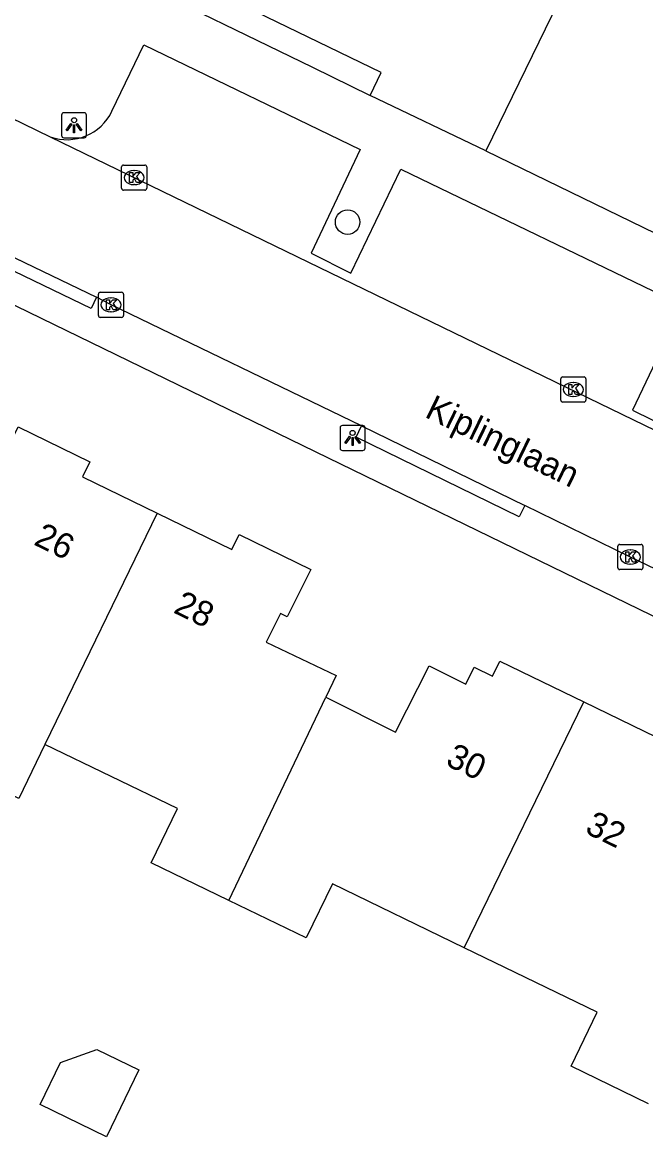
# Model space of a CAD drawing. Extents: x 160457 to 162082, y 388340 to 389736.
# Drawn here: x 161241 to 161265.88, y 388628.75 to 388673.18 of the extents above; entities that cross this region are included whole.
import ezdxf

# ---------------------------------------------------------------- set-up
doc = ezdxf.new("R2010")
doc.units = 0
for name, color, linetype in [('IMGEO_Boom', 7, 'Continuous'), ('IMGEO_Kolk', 7, 'Continuous'), ('IMGEO_Lichtpunt', 7, 'Continuous'), ('IMGEO_Muur', 7, 'Continuous'), ('IMGEO_Openbare_ruimte_label', 7, 'Continuous'), ('IMGEO_Pand', 7, 'Continuous'), ('IMGEO_Pand_nummerreeks', 7, 'Continuous'), ('IMGEO_Rijbaan_lokaal_open', 7, 'Continuous'), ('IMGEO_Voetpad_open', 7, 'Continuous')]:
    doc.layers.add(name, color=color, linetype=linetype)

msp = doc.modelspace()

# ---------------------------------------------------------------- linework, layer by layer
at = {"layer": 'IMGEO_Boom'}
msp.add_circle((161253.982, 388665.209), 0.489, dxfattribs=at)
at = {"layer": 'IMGEO_Kolk'}
for p, q in [((161244.965, 388666.557), (161244.965, 388667.409)), ((161245.04, 388667.483), (161245.892, 388667.483)), ((161245.453, 388667.263), (161245.478, 388667.263)), ((161245.966, 388667.409), (161245.966, 388666.557)), ((161245.476, 388666.703), (161245.451, 388666.703)), ((161245.892, 388666.483), (161245.04, 388666.483)), ((161244.039, 388661.485), (161244.039, 388662.337)), ((161244.114, 388662.411), (161244.966, 388662.411)), ((161245.04, 388662.337), (161245.04, 388661.485)), ((161244.527, 388662.191), (161244.552, 388662.191)), ((161244.966, 388661.411), (161244.114, 388661.411)), ((161244.55, 388661.631), (161244.525, 388661.631)), ((161262.487, 388658.109), (161262.487, 388658.961)), ((161262.562, 388659.035), (161263.414, 388659.035)), ((161262.975, 388658.815), (161263, 388658.815)), ((161263.488, 388658.961), (161263.488, 388658.109)), ((161262.998, 388658.255), (161262.973, 388658.255)), ((161263.414, 388658.035), (161262.562, 388658.035)), ((161264.763, 388651.433), (161264.763, 388652.285)), ((161264.838, 388652.359), (161265.69, 388652.359)), ((161265.251, 388652.139), (161265.276, 388652.139)), ((161265.764, 388652.285), (161265.764, 388651.433)), ((161265.274, 388651.579), (161265.249, 388651.579)), ((161265.69, 388651.359), (161264.838, 388651.359))]:
    msp.add_line(p, q, dxfattribs=at)
for points in [[(161244.965, 388666.557), (161244.965, 388667.409)], [(161245.04, 388667.483), (161245.892, 388667.483)], [(161245.286, 388667.183), (161245.409, 388667.183), (161245.409, 388667.032), (161245.539, 388667.183), (161245.703, 388667.183), (161245.557, 388667.032), (161245.71, 388666.783), (161245.558, 388666.783), (161245.473, 388666.947), (161245.409, 388666.88), (161245.409, 388666.783), (161245.286, 388666.783), (161245.286, 388667.183)], [(161245.966, 388667.409), (161245.966, 388666.557)], [(161245.892, 388666.483), (161245.04, 388666.483)], [(161244.039, 388661.485), (161244.039, 388662.337)], [(161244.114, 388662.411), (161244.966, 388662.411)], [(161245.04, 388662.337), (161245.04, 388661.485)], [(161244.36, 388662.111), (161244.483, 388662.111), (161244.483, 388661.96), (161244.613, 388662.111), (161244.777, 388662.111), (161244.631, 388661.96), (161244.784, 388661.711), (161244.632, 388661.711), (161244.547, 388661.875), (161244.483, 388661.808), (161244.483, 388661.711), (161244.36, 388661.711), (161244.36, 388662.111)], [(161244.966, 388661.411), (161244.114, 388661.411)], [(161262.487, 388658.109), (161262.487, 388658.961)], [(161262.562, 388659.035), (161263.414, 388659.035)], [(161262.808, 388658.735), (161262.931, 388658.735), (161262.931, 388658.584), (161263.061, 388658.735), (161263.225, 388658.735), (161263.079, 388658.584), (161263.232, 388658.335), (161263.08, 388658.335), (161262.995, 388658.499), (161262.931, 388658.432), (161262.931, 388658.335), (161262.808, 388658.335), (161262.808, 388658.735)], [(161263.488, 388658.961), (161263.488, 388658.109)], [(161263.414, 388658.035), (161262.562, 388658.035)], [(161264.763, 388651.433), (161264.763, 388652.285)], [(161264.838, 388652.359), (161265.69, 388652.359)], [(161265.084, 388652.059), (161265.207, 388652.059), (161265.207, 388651.908), (161265.337, 388652.059), (161265.501, 388652.059), (161265.355, 388651.908), (161265.508, 388651.659), (161265.356, 388651.659), (161265.271, 388651.823), (161265.207, 388651.756), (161265.207, 388651.659), (161265.084, 388651.659), (161265.084, 388652.059)], [(161265.764, 388652.285), (161265.764, 388651.433)], [(161265.69, 388651.359), (161264.838, 388651.359)]]:
    msp.add_lwpolyline(points, dxfattribs=at)
for centre, start, end in [((161245.042, 388667.407), 91.552, 178.448), ((161245.042, 388667.407), 91.552, 178.448), ((161245.89, 388667.407), 1.552, 88.448), ((161245.89, 388667.407), 1.552, 88.448), ((161245.042, 388666.559), 181.552, 268.448), ((161245.042, 388666.559), 181.552, 268.448), ((161245.89, 388666.559), 271.552, 358.448), ((161245.89, 388666.559), 271.552, 358.448), ((161244.116, 388662.335), 91.552, 178.448), ((161244.116, 388662.335), 91.552, 178.448), ((161244.964, 388662.335), 1.552, 88.448), ((161244.964, 388662.335), 1.552, 88.448), ((161244.116, 388661.487), 181.552, 268.448), ((161244.116, 388661.487), 181.552, 268.448), ((161244.964, 388661.487), 271.552, 358.448), ((161244.964, 388661.487), 271.552, 358.448), ((161262.564, 388658.959), 91.552, 178.448), ((161262.564, 388658.959), 91.552, 178.448), ((161263.412, 388658.959), 1.552, 88.448), ((161263.412, 388658.959), 1.552, 88.448), ((161262.564, 388658.111), 181.552, 268.448), ((161262.564, 388658.111), 181.552, 268.448), ((161263.412, 388658.111), 271.552, 358.448), ((161263.412, 388658.111), 271.552, 358.448), ((161264.84, 388652.283), 91.552, 178.448), ((161264.84, 388652.283), 91.552, 178.448), ((161265.688, 388652.283), 1.552, 88.448), ((161265.688, 388652.283), 1.552, 88.448), ((161264.84, 388651.435), 181.552, 268.448), ((161264.84, 388651.435), 181.552, 268.448), ((161265.688, 388651.435), 271.552, 358.448), ((161265.688, 388651.435), 271.552, 358.448)]:
    msp.add_arc(centre, 0.0765, start, end, dxfattribs=at)
for centre, major_axis, ratio, start_param, end_param in [((161245.452, 388666.983), (-0.387, 0.002), 0.722429, 4.712389, 7.853982), ((161245.477, 388666.983), (-0.39, 0.002), 0.717154, 1.570796, 4.712389), ((161244.526, 388661.911), (-0.387, 0.002), 0.722429, 4.712389, 7.853982), ((161244.551, 388661.911), (-0.39, 0.002), 0.717154, 1.570796, 4.712389), ((161262.974, 388658.535), (-0.387, 0.002), 0.722429, 4.712389, 7.853982), ((161262.999, 388658.535), (-0.39, 0.002), 0.717154, 1.570796, 4.712389), ((161265.25, 388651.859), (-0.387, 0.002), 0.722429, 4.712389, 7.853982), ((161265.275, 388651.859), (-0.39, 0.002), 0.717154, 1.570796, 4.712389)]:
    msp.add_ellipse(centre, major_axis=major_axis, ratio=ratio, start_param=start_param, end_param=end_param, dxfattribs=at)
at = {"layer": 'IMGEO_Lichtpunt'}
for p, q in [((161242.568, 388669.473), (161242.568, 388668.666)), ((161242.568, 388669.473), (161242.568, 388668.666)), ((161243.47, 388669.568), (161242.662, 388669.568)), ((161243.47, 388669.568), (161242.662, 388669.568)), ((161243.564, 388668.666), (161243.564, 388669.473)), ((161243.564, 388668.666), (161243.564, 388669.473)), ((161242.662, 388668.572), (161243.47, 388668.572)), ((161242.662, 388668.572), (161243.47, 388668.572)), ((161253.682, 388657.006), (161253.682, 388656.199)), ((161253.682, 388657.006), (161253.682, 388656.199)), ((161254.584, 388657.101), (161253.776, 388657.101)), ((161254.584, 388657.101), (161253.776, 388657.101)), ((161254.678, 388656.199), (161254.678, 388657.006)), ((161254.678, 388656.199), (161254.678, 388657.006)), ((161253.776, 388656.105), (161254.584, 388656.105)), ((161253.776, 388656.105), (161254.584, 388656.105))]:
    msp.add_line(p, q, dxfattribs=at)
for points in [[(161242.942, 388669.137), (161242.981, 388669.109), (161242.793, 388668.847), (161242.755, 388668.874), (161242.942, 388669.137)], [(161243.044, 388669.089), (161243.091, 388669.089), (161243.091, 388668.767), (161243.044, 388668.767), (161243.044, 388669.089)], [(161243.154, 388669.109), (161243.192, 388669.136), (161243.379, 388668.874), (161243.34, 388668.846), (161243.154, 388669.109)], [(161254.056, 388656.67), (161254.095, 388656.642), (161253.907, 388656.38), (161253.869, 388656.407), (161254.056, 388656.67)], [(161254.158, 388656.622), (161254.205, 388656.622), (161254.205, 388656.3), (161254.158, 388656.3), (161254.158, 388656.622)], [(161254.268, 388656.642), (161254.306, 388656.669), (161254.493, 388656.407), (161254.454, 388656.379), (161254.268, 388656.642)]]:
    msp.add_lwpolyline(points, dxfattribs=at)
for centre in [(161243.067, 388669.271), (161254.181, 388656.804)]:
    msp.add_circle(centre, 0.0994, dxfattribs=at)
for centre, start, end in [((161242.662, 388669.473), 90, 180), ((161242.662, 388669.473), 90, 180), ((161243.47, 388669.473), 0, 90), ((161243.47, 388669.473), 0, 90), ((161242.662, 388668.666), 180, 270), ((161242.662, 388668.666), 180, 270), ((161243.47, 388668.666), 270, 0), ((161243.47, 388668.666), 270, 360), ((161253.776, 388657.006), 90, 180), ((161253.776, 388657.006), 90, 180), ((161254.584, 388657.006), 0, 90), ((161254.584, 388657.006), 0, 90), ((161253.776, 388656.199), 180, 270), ((161253.776, 388656.199), 180, 270), ((161254.584, 388656.199), 270, 0), ((161254.584, 388656.199), 270, 360)]:
    msp.add_arc(centre, 0.0946, start, end, dxfattribs=at)
at = {"layer": 'IMGEO_Muur'}
msp.add_lwpolyline([(161259.495, 388668.044), (161266.259, 388664.765)], dxfattribs=at)
at = {"layer": 'IMGEO_Pand'}
for points in [[(161254.884, 388670.26), (161255.326, 388671.168), (161248.258, 388674.608), (161250.72, 388679.671)], [(161262.391, 388673.993), (161259.495, 388668.044)], [(161259.495, 388668.044), (161254.884, 388670.26)], [(161236.767, 388655.139), (161239.579, 388653.796), (161240.172, 388655.008), (161239.902, 388655.14), (161240.837, 388657.042), (161243.697, 388655.652), (161243.405, 388655.05), (161246.382, 388653.603)], [(161246.382, 388653.603), (161241.905, 388644.387)], [(161246.382, 388653.603), (161249.359, 388652.156), (161249.651, 388652.758), (161252.51, 388651.367), (161251.57, 388649.468), (161251.302, 388649.602), (161250.733, 388648.465), (161253.524, 388647.131), (161253.113, 388646.272)], [(161253.113, 388646.272), (161255.895, 388644.88), (161257.238, 388647.522), (161258.702, 388646.79), (161259.029, 388647.464), (161259.767, 388647.105), (161260.059, 388647.707), (161263.407, 388646.081)], [(161241.905, 388644.387), (161240.86, 388642.23), (161235.583, 388644.786), (161232.49, 388646.284)], [(161249.24, 388638.171), (161253.113, 388646.272)], [(161258.638, 388636.282), (161263.407, 388646.081)], [(161263.407, 388646.081), (161266.773, 388644.446), (161266.48, 388643.842), (161267.205, 388643.494), (161266.885, 388642.835), (161268.37, 388642.114), (161266.776, 388638.876), (161268.835, 388637.924), (161269.216, 388638.75), (161270.002, 388638.387)], [(161249.24, 388638.171), (161246.147, 388639.669), (161247.192, 388641.827), (161241.905, 388644.387)], [(161258.638, 388636.282), (161253.378, 388638.83), (161252.332, 388636.673), (161249.24, 388638.171)], [(161265.989, 388630.058), (161262.897, 388631.556), (161263.942, 388633.713), (161258.638, 388636.282)], [(161243.981, 388632.232), (161245.655, 388631.421), (161244.361, 388628.749), (161241.721, 388630.027), (161242.533, 388631.704), (161243.981, 388632.232)]]:
    msp.add_lwpolyline(points, dxfattribs=at)
at = {"layer": 'IMGEO_Rijbaan_lokaal_open'}
for points in [[(161239.975, 388669.643), (161242.117, 388668.604)], [(161242.117, 388668.604), (161277.897, 388651.262), (161286.73, 388647)], [(161237.824, 388665.168), (161243.965, 388662.211)], [(161254.54, 388657.089), (161244.515, 388661.924), (161243.965, 388662.211)], [(161254.54, 388657.089), (161261.052, 388653.914)], [(161271.105, 388649.048), (161265.249, 388651.868), (161261.052, 388653.914)]]:
    msp.add_lwpolyline(points, dxfattribs=at)
at = {"layer": 'IMGEO_Voetpad_open'}
for points in [[(161245.068, 388675.037), (161252.582, 388671.38), (161254.884, 388670.26)], [(161244.578, 388669.627), (161245.85, 388672.282), (161254.481, 388668.11), (161252.526, 388663.965), (161254.112, 388663.169), (161256.104, 388667.317), (161267.338, 388661.894), (161265.352, 388657.717), (161266.924, 388656.936), (161268.962, 388661.079), (161280.223, 388655.602), (161278.192, 388651.471), (161279.805, 388650.68), (161281.867, 388654.832), (161288.502, 388651.629), (161286.528, 388647.679)], [(161259.495, 388668.044), (161266.259, 388664.765)], [(161243.965, 388662.211), (161243.749, 388661.761), (161237.204, 388664.913), (161237.42, 388665.363)], [(161282.028, 388641.796), (161233.8, 388665.24)], [(161261.052, 388653.914), (161260.833, 388653.465), (161254.321, 388656.64), (161254.54, 388657.089)]]:
    msp.add_lwpolyline(points, dxfattribs=at)
msp.add_arc((161242.772, 388670.501), 2.007, 250.9608, 334.183, dxfattribs=at)

# ---------------------------------------------------------------- texts
at = {"layer": 'IMGEO_Openbare_ruimte_label'}
msp.add_text('Kiplinglaan', height=1, rotation=334.1524, dxfattribs=at).set_placement((161257.018, 388657.457))
at = {"layer": 'IMGEO_Pand_nummerreeks'}
for s, rotation, p in [('26', 334.0794, (161241.418, 388652.37)), ('28', 334.0794, (161246.99, 388649.66)), ('30', 334.0892, (161257.847, 388643.58)), ('32', 334.0892, (161263.408, 388640.879))]:
    msp.add_text(s, height=1, rotation=rotation, dxfattribs=at).set_placement(p)

doc.saveas('drawing.dxf')
